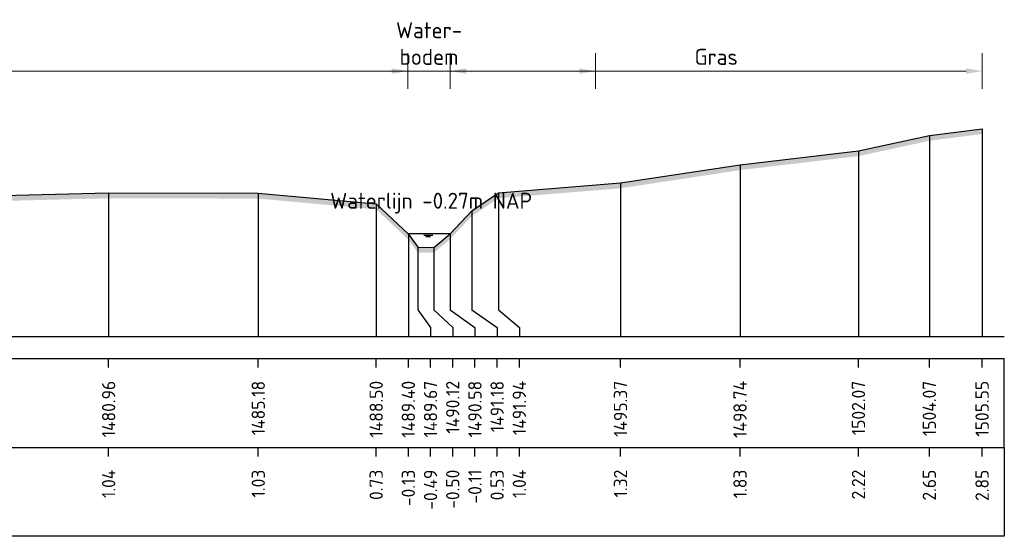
# Model space of a CAD drawing. Header units: metres. Extents: x 128583 to 136452, y 412329 to 415128.
# Tile 398 of 465: x 135629 to 135657, y 414742 to 414756. Entities that reach past the tile are written whole.
import ezdxf
from ezdxf.enums import TextEntityAlignment as Align

# ---------------------------------------------------------------- set-up
doc = ezdxf.new("R2010")
doc.units = ezdxf.units.M
doc.header["$PDMODE"] = 35
doc.header["$PDSIZE"] = 0.075
for name, color, linetype in [('X-ME-AL-PROFIEL_ASF-GD', 7, 'Continuous'), ('X-ME-AL-PROFIEL_MAAIVELD-GD', 8, 'Continuous'), ('X-ME-AL-PROFIEL_WATERLIJN-GD', 150, 'Continuous'), ('X-ME-AL-PROFIELRASTER-S', 7, 'Continuous')]:
    doc.layers.add(name, color=color, linetype=linetype)
for name, color, linetype, lineweight in [('X-ME-AL-PROFIEL_HUIDIG MAAIVELD-GD', 8, 'Continuous', 0), ('X-XX-AL-DETAIL1-M', 7, 'Continuous', 18), ('X-XX-AL-NAP-T18', 7, 'Continuous', 18)]:
    doc.layers.add(name, color=color, linetype=linetype, lineweight=lineweight)
doc.styles.add('NLCS-ISO-ANNOTATIEF-T18', font='NLCS-ISO.ttf', dxfattribs={"height": 1.8})
doc.styles.add('NLCS-ISO-ANNOTATIVE-T18', font='NLCS-ISO.ttf', dxfattribs={"height": 1.8})
doc.dimstyles.new('NLCS-ANNOTATIEF-T18-PIJL_L2_H0', dxfattribs={"dimtxt": 2.5, "dimasz": 1.8, "dimexe": 2, "dimexo": 2, "dimgap": 0.7, "dimtad": 1, "dimzin": 0, "dimdsep": 46, "dimtxsty": 'NLCS-ISO-ANNOTATIEF-T18', "dimcen": 0, "dimdle": 2, "dimclrd": 256, "dimclre": 256, "dimclrt": 10, "dimaunit": 2, "dimadec": 0, "dimazin": 0, "dimtfac": 1, "dimtdec": 3, "dimtofl": 0, "dimtmove": 0, "dimatfit": 3, "dimfxl": 2, "dimfxlon": 1, "dimtfillclr": 256, "dimtolj": 1, "dimtzin": 0, "dimlwd": -1, "dimlwe": -1, "dimarcsym": 0})

# ---------------------------------------------------------------- blocks, each defined once
blk = doc.blocks.new('SAL-PROFIELRASTER_BALK_EIND1-D')
at = {"color": 0, "linetype": 'ByBlock', "lineweight": -2}
blk.add_line((1, -12.5), (1, -2.5), dxfattribs=at)
at = {"color": 0, "linetype": 'ByBlock', "lineweight": -2, "flags": 128}
for points in [[(0, 0), (1, 0)], [(0, -2.5), (1, -2.5)], [(0, -12.5), (1, -12.5)]]:
    blk.add_lwpolyline(points, dxfattribs=at)
blk = doc.blocks.new('SAL-PROFIELRASTER_BALK_EIND2-D')
at = {"color": 0, "linetype": 'ByBlock', "lineweight": -2}
for p, q in [((1, -2.5), (1, -12.5)), ((1, -12.5), (0, -12.5))]:
    blk.add_line(p, q, dxfattribs=at)
blk = doc.blocks.new('SAL-PROFIELRASTER_BALK_DATA-D')
at = {"color": 0, "linetype": 'ByBlock', "lineweight": -2}
blk.add_lwpolyline([(0, -3.5), (0, -2.5)], dxfattribs=at)
at = {"color": 0, "linetype": 'ByBlock', "lineweight": -2, "style": 'NLCS-ISO-ANNOTATIVE-T18'}
blk.add_attdef('GETAL', text='', height=1.5, rotation=90, dxfattribs=at).set_placement((0.75, -5), align=Align.RIGHT)
blk = doc.blocks.new('SAL-PROFIELRASTER_AANHAAL-D')
at = {"color": 9, "linetype": 'ByBlock', "lineweight": -2, "flags": 128}
blk.add_lwpolyline([(0, 1), (0, 0)], dxfattribs=at)
blk = doc.blocks.new('SAL-PROFIELRASTER_AANHAAL_STAGGER-D')
at = {"color": 9, "linetype": 'ByBlock', "lineweight": -2, "flags": 128}
for points in [[(0, 0), (0, -0.25)], [(0, -0.25), (1, -0.75)], [(1, -0.75), (1, -1)]]:
    blk.add_lwpolyline(points, dxfattribs=at)
blk = doc.blocks.new('*D252')
at = {"layer": 'Defpoints', "color": 0, "transparency": 16777216}
for p in [(135639.984, 414754.613), (135639.984, 414750.035), (135641.182, 414750.035)]:
    blk.add_point(p, dxfattribs=at)
at = {"layer": 'X-XX-AL-DETAIL1-M', "transparency": 16777216}
for p, q in [((135639.984, 414754.113), (135639.984, 414755.113)), ((135641.182, 414754.113), (135641.182, 414755.113)), ((135639.534, 414754.613), (135639.084, 414754.613)), ((135641.632, 414754.613), (135642.082, 414754.613))]:
    blk.add_line(p, q, dxfattribs=at)
for points in [[(135639.534, 414754.688), (135639.534, 414754.538), (135639.984, 414754.613)], [(135641.632, 414754.688), (135641.632, 414754.538), (135641.182, 414754.613)]]:
    blk.add_solid(points, dxfattribs=at)
at = {"layer": 'X-XX-AL-DETAIL1-M', "color": 10, "transparency": 16777216, "insert": (135640.583, 414755.388), "char_height": 0.45, "attachment_point": 5, "style": 'NLCS-ISO-ANNOTATIEF-T18'}
blk.add_mtext('\\A1;Water-\\Pbodem', dxfattribs=at)
blk = doc.blocks.new('*D253')
at = {"layer": 'Defpoints', "color": 0, "transparency": 16777216}
for p in [(135442.841, 414754.613), (135645.267, 414750.035), (135442.841, 414749.88)]:
    blk.add_point(p, dxfattribs=at)
at = {"layer": 'X-XX-AL-DETAIL1-M', "transparency": 16777216}
for p, q in [((135442.841, 414754.113), (135442.841, 414755.113)), ((135645.267, 414754.113), (135645.267, 414755.113)), ((135644.817, 414754.613), (135443.291, 414754.613))]:
    blk.add_line(p, q, dxfattribs=at)
for points in [[(135443.291, 414754.688), (135443.291, 414754.538), (135442.841, 414754.613)], [(135644.817, 414754.688), (135644.817, 414754.538), (135645.267, 414754.613)]]:
    blk.add_solid(points, dxfattribs=at)
at = {"layer": 'X-XX-AL-DETAIL1-M', "color": 10, "transparency": 16777216, "insert": (135544.054, 414755.013), "char_height": 0.45, "attachment_point": 5, "style": 'NLCS-ISO-ANNOTATIEF-T18'}
blk.add_mtext('\\A1;Akker', dxfattribs=at)
blk = doc.blocks.new('*D254')
at = {"layer": 'Defpoints', "color": 0, "transparency": 16777216}
for p in [(135641.182, 414754.613), (135641.182, 414750.035), (135656.153, 414747.147)]:
    blk.add_point(p, dxfattribs=at)
at = {"layer": 'X-XX-AL-DETAIL1-M', "transparency": 16777216}
for p, q in [((135641.182, 414754.113), (135641.182, 414755.113)), ((135656.153, 414754.113), (135656.153, 414755.113)), ((135655.703, 414754.613), (135641.632, 414754.613))]:
    blk.add_line(p, q, dxfattribs=at)
for points in [[(135641.632, 414754.688), (135641.632, 414754.538), (135641.182, 414754.613)], [(135655.703, 414754.688), (135655.703, 414754.538), (135656.153, 414754.613)]]:
    blk.add_solid(points, dxfattribs=at)
at = {"layer": 'X-XX-AL-DETAIL1-M', "color": 10, "transparency": 16777216, "insert": (135648.667, 414755.013), "char_height": 0.45, "attachment_point": 5, "style": 'NLCS-ISO-ANNOTATIEF-T18'}
blk.add_mtext('\\A1;Gras', dxfattribs=at)

msp = doc.modelspace()

# ---------------------------------------------------------------- hatches: boundary and pattern name
at = {"layer": 'X-ME-AL-PROFIEL_HUIDIG MAAIVELD-GD'}
h = msp.add_hatch(dxfattribs=at)
h.set_pattern_fill('AGR-MAAIVELD', color=256, scale=0.1, pattern_type=2)
h.set_pattern_definition([(45, (-795.333, -82.0905), (-0.5000001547, 0.5000001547), []), (45, (-795.4044, -82.0191), (0, 1.0000003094), [0.707107, -0.707107]), (45, (-795.47584, -81.94764), (0, 1.0000003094), [0.707107, -0.707107]), (45, (-795.5483, -81.8752), (0, 1.0000003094), [0.707107, -0.707107]), (45, (-795.6187, -81.8048), (0, 1.0000003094), [0.707107, -0.707107]), (45, (-795.6901, -81.73335), (0, 1.0000003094), [0.707107, -0.707107]), (45, (-795.76156, -81.6619), (0, 1.0000003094), [0.707107, -0.707107]), (315, (-795.333, -82.0905), (0.5000001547, 0.5000001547), []), (315, (-795.26156, -82.0191), (1.0000003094, -3e-16), [0.707107, -0.707107]), (315, (-795.1901, -81.94764), (1.0000003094, -3e-16), [0.707107, -0.707107]), (315, (-795.1177, -81.8752), (1.0000003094, -3e-16), [0.707107, -0.707107]), (315, (-795.0473, -81.8048), (1.0000003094, -3e-16), [0.707107, -0.707107]), (315, (-794.97584, -81.73335), (1.0000003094, -3e-16), [0.707107, -0.707107]), (315, (-794.9044, -81.6619), (1.0000003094, -3e-16), [0.707107, -0.707107])])
h.paths.add_polyline_path([(135656.153, 414752.992), (135656.153, 414752.842), (135654.668, 414752.651), (135652.673, 414752.221), (135649.339, 414751.826), (135645.973, 414751.315), (135642.542, 414751.034), (135641.783, 414750.531), (135641.182, 414749.885), (135640.716, 414749.501), (135640.266, 414749.504), (135640, 414749.87), (135639.095, 414750.724), (135635.775, 414751.025), (135631.563, 414751.035), (135628.192, 414750.948), (135622.818, 414751.115), (135617.913, 414751.079), (135613.226, 414751.107), (135608.17, 414751.094), (135603.425, 414751.145), (135598.839, 414751.133), (135593.224, 414751.067), (135588.963, 414751.027), (135583.922, 414750.95), (135579.281, 414750.924), (135574.82, 414750.954), (135570.485, 414750.985), (135565.419, 414750.897), (135561.298, 414750.859), (135556.859, 414750.886), (135551.999, 414750.933), (135547.605, 414750.887), (135544.068, 414750.757), (135539.468, 414750.726), (135535.751, 414750.737), (135530.794, 414750.885), (135525.955, 414750.949), (135521.017, 414750.915), (135515.568, 414751.006), (135511.246, 414750.811), (135505.419, 414750.97), (135500.326, 414750.991), (135495.435, 414750.936), (135491.134, 414750.898), (135486.124, 414750.899), (135481.725, 414750.757), (135477.113, 414750.876), (135473.118, 414750.793), (135467.809, 414750.951), (135463.025, 414750.892), (135457.089, 414750.785), (135452.747, 414750.551), (135446.093, 414750.603), (135441.432, 414750.177), (135437.558, 414749.73), (135434.854, 414749.529), (135432.616, 414749.729), (135429.046, 414750.618), (135424.307, 414750.642), (135419.342, 414750.676), (135413.459, 414750.751), (135408.541, 414750.746), (135403.176, 414750.817), (135398.365, 414750.83), (135392.765, 414750.896), (135388.662, 414750.754), (135382.755, 414750.746), (135376.943, 414750.858), (135370.843, 414750.844), (135365.879, 414750.771), (135359.875, 414750.833), (135354.948, 414750.623), (135349.975, 414750.597), (135347.176, 414750.443), (135346.343, 414750.073), (135345.858, 414749.767), (135345.453, 414749.746), (135345.006, 414750.075), (135343.922, 414750.641), (135339.806, 414750.715), (135334.901, 414750.613), (135329.65, 414750.74), (135324.628, 414750.636), (135318.414, 414750.854), (135313.2, 414750.736), (135307.178, 414750.864), (135301.237, 414750.924), (135294.953, 414750.999), (135289.749, 414750.88), (135283.388, 414750.968), (135277.08, 414750.955), (135271.766, 414750.764), (135265.332, 414750.843), (135258.91, 414750.821), (135252.728, 414750.789), (135247.468, 414750.753), (135241.396, 414750.712), (135237.074, 414750.606), (135236.359, 414750.356), (135235.868, 414750.016), (135235.369, 414749.821), (135235.02, 414750.007), (135233.633, 414750.57), (135229.176, 414750.632), (135223.17, 414750.732), (135216.882, 414750.802), (135210.844, 414750.839), (135204.24, 414750.889), (135197.88, 414750.964), (135192.874, 414750.878), (135186.153, 414751.031), (135181.097, 414750.804), (135175.996, 414750.92), (135170.294, 414751.068), (135164.753, 414751.007), (135158.691, 414751.009), (135153.183, 414750.971), (135148.279, 414750.748), (135141.848, 414750.797), (135135.645, 414750.863), (135129.138, 414750.819), (135123.596, 414750.731), (135117.691, 414750.562), (135117.173, 414750.318), (135117, 414749.983), (135116.651, 414749.814), (135116.021, 414749.798), (135115.843, 414749.983), (135114.95, 414750.5), (135109.702, 414750.603), (135104.358, 414750.722), (135098.383, 414750.726), (135093.215, 414750.682), (135086.498, 414750.82), (135080.355, 414750.804), (135074.307, 414750.92), (135071.242, 414750.745), (135068.72, 414750.758), (135065.76, 414750.858), (135059.178, 414750.728), (135052.353, 414750.858), (135046.602, 414750.642), (135040.495, 414750.702), (135033.654, 414750.812), (135027.914, 414750.7), (135025.998, 414750.481), (135022.533, 414750.684), (135016.392, 414750.512), (135008.977, 414750.61), (135004.283, 414750.48), (134999.794, 414750.481), (134998.311, 414749.74), (134996.359, 414749.346), (134992.756, 414749.365), (134991.643, 414749.728), (134990.287, 414749.966), (134984.774, 414750.143), (134979.689, 414750.351), (134973.991, 414750.459), (134968.34, 414750.354), (134962.259, 414750.578), (134955.944, 414750.626), (134950.229, 414750.719), (134944.685, 414750.684), (134937.936, 414750.747), (134932.723, 414750.72), (134926.681, 414750.778), (134924.104, 414750.615), (134919.972, 414750.614), (134919.163, 414749.76), (134918.642, 414749.665), (134918.294, 414749.787), (134917.451, 414750.59), (134911.843, 414750.917), (134906.371, 414750.941), (134900.986, 414750.91), (134895.017, 414750.943), (134889.146, 414750.929), (134882.626, 414750.952), (134876.655, 414750.907), (134870.95, 414750.898), (134864.747, 414750.866), (134859.909, 414750.78), (134855.19, 414750.678), (134851.13, 414750.578), (134850.292, 414749.86), (134849.417, 414749.473), (134848.943, 414749.472), (134848.679, 414749.83), (134847.412, 414750.593), (134843.741, 414750.795), (134838.309, 414750.804), (134832.441, 414750.838), (134826.646, 414750.802), (134821.25, 414750.793), (134814.603, 414750.945), (134809.409, 414750.856), (134804.145, 414750.822), (134798.78, 414750.686), (134791.871, 414750.928), (134786.375, 414750.85), (134782.641, 414750.653), (134779.693, 414750.476), (134779.173, 414749.725), (134778.497, 414749.576), (134778.172, 414749.577), (134777.552, 414749.735), (134776.729, 414750.604), (134771.495, 414750.825), (134765.994, 414750.927), (134759.818, 414750.959), (134755.109, 414750.919), (134750.17, 414750.851), (134744.2, 414750.783), (134737.88, 414750.866), (134731.258, 414750.93), (134726.19, 414750.797), (134720.331, 414750.881), (134715.446, 414750.799), (134710.599, 414750.696), (134707.964, 414750.624), (134706.776, 414749.983), (134706.568, 414749.756), (134705.983, 414749.971), (134705.248, 414750.441), (134703.995, 414750.781), (134699.735, 414750.721), (134694.804, 414750.644), (134687.131, 414750.83), (134682.277, 414750.861), (134678.327, 414750.732), (134676.931, 414750.3), (134676.128, 414750.179), (134673.337, 414750.796), (134668.089, 414750.851), (134662.067, 414750.651), (134657.59, 414750.602), (134652.892, 414750.855), (134647.594, 414750.849), (134640.677, 414750.806), (134639.332, 414750.513), (134638.229, 414749.933), (134637.866, 414749.705), (134637.566, 414749.92), (134636.741, 414750.424), (134635.686, 414750.735), (134631.526, 414750.823), (134628.035, 414750.661), (134624.323, 414750.879), (134619.757, 414750.846), (134616.456, 414750.365), (134613.996, 414750.675), (134608.708, 414750.879), (134603.748, 414750.848), (134600.243, 414750.656), (134596.873, 414750.831), (134593.154, 414750.815), (134586.969, 414750.773), (134582.951, 414750.444), (134579.534, 414750.873), (134576.098, 414750.648), (134571.33, 414750.865), (134567.878, 414750.653), (134566.126, 414750.412), (134565.651, 414749.857), (134565.015, 414749.69), (134564.741, 414749.852), (134564.214, 414750.234), (134563.001, 414750.821), (134556.907, 414750.884), (134553.731, 414750.589), (134548.585, 414750.863), (134543.938, 414750.894), (134540.629, 414750.445), (134536.833, 414750.875), (134530.908, 414750.856), (134527.677, 414750.694), (134524.183, 414750.878), (134516.912, 414750.916), (134513.848, 414750.455), (134510.265, 414750.871), (134504.936, 414750.804), (134498.795, 414750.952), (134493.389, 414750.768), (134492.088, 414750.292), (134491.543, 414749.716), (134491.053, 414749.522), (134490.651, 414749.521), (134490.398, 414749.71), (134489.677, 414750.397), (134488.604, 414750.821), (134484.341, 414750.92), (134480.659, 414750.841), (134474.983, 414750.925), (134470.174, 414750.678), (134463.935, 414750.902), (134457.099, 414750.919), (134453.247, 414750.406), (134449.643, 414750.889), (134446.657, 414750.81), (134442.597, 414750.923), (134440.387, 414750.782), (134437.671, 414750.914), (134430.667, 414750.87), (134427.034, 414750.489), (134423.933, 414750.84), (134418.965, 414750.955), (134414.568, 414750.912), (134410.076, 414750.975), (134404.244, 414750.948), (134401.703, 414750.689), (134400.402, 414749.732), (134400.033, 414749.489), (134399.719, 414749.484), (134399.476, 414749.736), (134398.365, 414750.617), (134394.935, 414750.754), (134390.512, 414750.814), (134385.454, 414750.749), (134378.86, 414750.901), (134373.928, 414750.831), (134368.658, 414750.725), (134362.571, 414750.781), (134357.29, 414750.542), (134356.756, 414750.258), (134356.541, 414750.264), (134355.898, 414750.629), (134351.365, 414750.79), (134347.074, 414750.839), (134341.629, 414750.819), (134335.835, 414750.792), (134329.993, 414750.782), (134324.797, 414750.744), (134319.824, 414750.656), (134318.288, 414750.497), (134317.489, 414749.732), (134317.239, 414749.45), (134316.777, 414749.44), (134316.64, 414749.719), (134315.393, 414750.461), (134310.163, 414750.893), (134304.708, 414750.902), (134300.25, 414750.729), (134294.666, 414750.795), (134290.935, 414750.674), (134290.451, 414750.325), (134290.06, 414750.162), (134289.854, 414750.182), (134289.501, 414750.338), (134288.821, 414750.655), (134282.145, 414750.771), (134276.821, 414750.852), (134271.455, 414750.849), (134267.662, 414750.657), (134264.333, 414750.481), (134263.972, 414750.248), (134263.038, 414750.545), (134258.358, 414750.761), (134251.487, 414750.82), (134246.786, 414750.798), (134240.206, 414750.551), (134239.574, 414749.75), (134238.813, 414749.495), (134238.209, 414749.5), (134237.815, 414749.728), (134236.501, 414750.541), (134236.357, 414750.544), (134231.088, 414750.73), (134225.197, 414750.816), (134219.496, 414750.797), (134213.594, 414750.626), (134206.745, 414750.808), (134200.923, 414750.779), (134196.045, 414750.661), (134190.655, 414750.719), (134184.882, 414750.694), (134179.033, 414750.76), (134173.233, 414750.792), (134167.581, 414750.781), (134161.974, 414750.855), (134155.948, 414750.825), (134150.598, 414750.972), (134150.598, 414751.122), (134155.948, 414750.975), (134161.974, 414751.005), (134167.581, 414750.931), (134173.233, 414750.942), (134179.033, 414750.91), (134184.882, 414750.844), (134190.655, 414750.869), (134196.045, 414750.811), (134200.923, 414750.929), (134206.745, 414750.958), (134213.594, 414750.776), (134219.496, 414750.947), (134225.197, 414750.966), (134231.088, 414750.88), (134236.357, 414750.694), (134236.501, 414750.691), (134237.815, 414749.878), (134238.209, 414749.65), (134238.813, 414749.645), (134239.574, 414749.9), (134240.206, 414750.701), (134246.786, 414750.948), (134251.487, 414750.97), (134258.358, 414750.911), (134263.038, 414750.695), (134263.972, 414750.398), (134264.333, 414750.631), (134267.662, 414750.807), (134271.455, 414750.999), (134276.821, 414751.002), (134282.145, 414750.921), (134288.821, 414750.805), (134289.501, 414750.488), (134289.854, 414750.332), (134290.06, 414750.312), (134290.451, 414750.475), (134290.935, 414750.824), (134294.666, 414750.945), (134300.25, 414750.879), (134304.708, 414751.052), (134310.163, 414751.043), (134315.393, 414750.611), (134316.64, 414749.869), (134316.777, 414749.59), (134317.239, 414749.6), (134317.489, 414749.882), (134318.288, 414750.647), (134319.824, 414750.806), (134324.797, 414750.894), (134329.993, 414750.932), (134335.835, 414750.942), (134341.629, 414750.969), (134347.074, 414750.989), (134351.365, 414750.94), (134355.898, 414750.779), (134356.541, 414750.414), (134356.756, 414750.408), (134357.29, 414750.692), (134362.571, 414750.931), (134368.658, 414750.875), (134373.928, 414750.981), (134378.86, 414751.051), (134385.454, 414750.899), (134390.512, 414750.964), (134394.935, 414750.904), (134398.365, 414750.767), (134399.476, 414749.886), (134399.719, 414749.634), (134400.033, 414749.639), (134400.402, 414749.882), (134401.703, 414750.839), (134404.244, 414751.098), (134410.076, 414751.125), (134414.568, 414751.062), (134418.965, 414751.105), (134423.933, 414750.99), (134427.034, 414750.639), (134430.667, 414751.02), (134437.671, 414751.064), (134440.387, 414750.932), (134442.597, 414751.073), (134446.657, 414750.96), (134449.643, 414751.039), (134453.247, 414750.556), (134457.099, 414751.069), (134463.935, 414751.052), (134470.174, 414750.828), (134474.983, 414751.075), (134480.659, 414750.991), (134484.341, 414751.07), (134488.604, 414750.971), (134489.677, 414750.547), (134490.398, 414749.86), (134490.651, 414749.671), (134491.053, 414749.672), (134491.543, 414749.866), (134492.088, 414750.442), (134493.389, 414750.918), (134498.795, 414751.102), (134504.936, 414750.954), (134510.265, 414751.021), (134513.848, 414750.605), (134516.912, 414751.066), (134524.183, 414751.028), (134527.677, 414750.844), (134530.908, 414751.006), (134536.833, 414751.025), (134540.629, 414750.595), (134543.938, 414751.044), (134548.585, 414751.013), (134553.731, 414750.739), (134556.907, 414751.034), (134563.001, 414750.971), (134564.214, 414750.384), (134564.741, 414750.002), (134565.015, 414749.84), (134565.651, 414750.007), (134566.126, 414750.562), (134567.878, 414750.803), (134571.33, 414751.015), (134576.098, 414750.798), (134579.534, 414751.023), (134582.951, 414750.594), (134586.969, 414750.923), (134593.154, 414750.965), (134596.873, 414750.981), (134600.243, 414750.806), (134603.748, 414750.998), (134608.708, 414751.029), (134613.996, 414750.825), (134616.456, 414750.515), (134619.757, 414750.996), (134624.323, 414751.029), (134628.035, 414750.811), (134631.526, 414750.973), (134635.686, 414750.885), (134636.741, 414750.574), (134637.566, 414750.07), (134637.866, 414749.855), (134638.229, 414750.083), (134639.332, 414750.663), (134640.677, 414750.956), (134647.594, 414750.999), (134652.892, 414751.005), (134657.59, 414750.752), (134662.067, 414750.801), (134668.089, 414751.001), (134673.337, 414750.946), (134676.128, 414750.329), (134676.931, 414750.45), (134678.327, 414750.882), (134682.277, 414751.011), (134687.131, 414750.98), (134694.804, 414750.794), (134699.735, 414750.871), (134703.995, 414750.931), (134705.248, 414750.591), (134705.983, 414750.121), (134706.568, 414749.906), (134706.776, 414750.133), (134707.964, 414750.774), (134710.599, 414750.846), (134715.446, 414750.949), (134720.331, 414751.031), (134726.19, 414750.947), (134731.258, 414751.08), (134737.88, 414751.016), (134744.2, 414750.933), (134750.17, 414751.001), (134755.109, 414751.069), (134759.818, 414751.109), (134765.994, 414751.077), (134771.495, 414750.975), (134776.729, 414750.754), (134777.552, 414749.885), (134778.172, 414749.727), (134778.497, 414749.726), (134779.173, 414749.875), (134779.693, 414750.626), (134782.641, 414750.803), (134786.375, 414751), (134791.871, 414751.078), (134798.78, 414750.836), (134804.145, 414750.972), (134809.409, 414751.006), (134814.603, 414751.095), (134821.25, 414750.943), (134826.646, 414750.952), (134832.441, 414750.988), (134838.309, 414750.954), (134843.741, 414750.945), (134847.412, 414750.743), (134848.679, 414749.98), (134848.943, 414749.622), (134849.417, 414749.623), (134850.292, 414750.01), (134851.13, 414750.728), (134855.19, 414750.828), (134859.909, 414750.93), (134864.747, 414751.016), (134870.95, 414751.048), (134876.655, 414751.057), (134882.626, 414751.102), (134889.146, 414751.079), (134895.017, 414751.093), (134900.986, 414751.06), (134906.371, 414751.091), (134911.843, 414751.067), (134917.451, 414750.74), (134918.294, 414749.937), (134918.642, 414749.815), (134919.163, 414749.91), (134919.972, 414750.764), (134924.104, 414750.765), (134926.681, 414750.928), (134932.723, 414750.87), (134937.936, 414750.897), (134944.685, 414750.834), (134950.229, 414750.869), (134955.944, 414750.776), (134962.259, 414750.728), (134968.34, 414750.504), (134973.991, 414750.609), (134979.689, 414750.501), (134984.774, 414750.293), (134990.287, 414750.116), (134991.643, 414749.878), (134992.756, 414749.515), (134996.359, 414749.496), (134998.311, 414749.89), (134999.794, 414750.631), (135004.283, 414750.63), (135008.977, 414750.76), (135016.392, 414750.662), (135022.533, 414750.834), (135025.998, 414750.631), (135027.914, 414750.85), (135033.654, 414750.962), (135040.495, 414750.852), (135046.602, 414750.792), (135052.353, 414751.008), (135059.178, 414750.878), (135065.76, 414751.008), (135068.72, 414750.908), (135071.242, 414750.895), (135074.307, 414751.07), (135080.355, 414750.954), (135086.498, 414750.97), (135093.215, 414750.832), (135098.383, 414750.876), (135104.358, 414750.872), (135109.702, 414750.753), (135114.95, 414750.65), (135115.843, 414750.133), (135116.021, 414749.948), (135116.651, 414749.964), (135117, 414750.133), (135117.173, 414750.468), (135117.691, 414750.712), (135123.596, 414750.881), (135129.138, 414750.969), (135135.645, 414751.013), (135141.848, 414750.947), (135148.279, 414750.898), (135153.183, 414751.121), (135158.691, 414751.159), (135164.753, 414751.157), (135170.294, 414751.218), (135175.996, 414751.07), (135181.097, 414750.954), (135186.153, 414751.181), (135192.874, 414751.028), (135197.88, 414751.114), (135204.24, 414751.039), (135210.844, 414750.989), (135216.882, 414750.952), (135223.17, 414750.882), (135229.176, 414750.782), (135233.633, 414750.72), (135235.02, 414750.157), (135235.369, 414749.971), (135235.868, 414750.166), (135236.359, 414750.506), (135237.074, 414750.756), (135241.396, 414750.862), (135247.468, 414750.903), (135252.728, 414750.939), (135258.91, 414750.971), (135265.332, 414750.993), (135271.766, 414750.914), (135277.08, 414751.105), (135283.388, 414751.118), (135289.749, 414751.03), (135294.953, 414751.149), (135301.237, 414751.074), (135307.178, 414751.014), (135313.2, 414750.886), (135318.414, 414751.004), (135324.628, 414750.786), (135329.65, 414750.89), (135334.901, 414750.763), (135339.806, 414750.865), (135343.922, 414750.791), (135345.006, 414750.225), (135345.453, 414749.896), (135345.858, 414749.917), (135346.343, 414750.223), (135347.176, 414750.593), (135349.975, 414750.747), (135354.948, 414750.773), (135359.875, 414750.983), (135365.879, 414750.921), (135370.843, 414750.994), (135376.943, 414751.008), (135382.755, 414750.896), (135388.662, 414750.904), (135392.765, 414751.046), (135398.365, 414750.98), (135403.176, 414750.967), (135408.541, 414750.896), (135413.459, 414750.901), (135419.342, 414750.826), (135424.307, 414750.792), (135429.046, 414750.768), (135432.616, 414749.879), (135434.854, 414749.679), (135437.558, 414749.88), (135441.432, 414750.327), (135446.093, 414750.753), (135452.747, 414750.701), (135457.089, 414750.935), (135463.025, 414751.042), (135467.809, 414751.101), (135473.118, 414750.943), (135477.113, 414751.026), (135481.725, 414750.907), (135486.124, 414751.049), (135491.134, 414751.048), (135495.435, 414751.086), (135500.326, 414751.141), (135505.419, 414751.12), (135511.246, 414750.961), (135515.568, 414751.156), (135521.017, 414751.065), (135525.955, 414751.099), (135530.794, 414751.035), (135535.751, 414750.887), (135539.468, 414750.876), (135544.068, 414750.907), (135547.605, 414751.037), (135551.999, 414751.083), (135556.859, 414751.036), (135561.298, 414751.009), (135565.419, 414751.047), (135570.485, 414751.135), (135574.82, 414751.104), (135579.281, 414751.074), (135583.922, 414751.1), (135588.963, 414751.177), (135593.224, 414751.217), (135598.839, 414751.283), (135603.425, 414751.295), (135608.17, 414751.244), (135613.226, 414751.257), (135617.913, 414751.229), (135622.818, 414751.265), (135628.192, 414751.098), (135631.563, 414751.185), (135635.775, 414751.175), (135639.095, 414750.874), (135640, 414750.02), (135640.266, 414749.654), (135640.716, 414749.651), (135641.182, 414750.035), (135641.783, 414750.681), (135642.542, 414751.184), (135645.973, 414751.465), (135649.339, 414751.976), (135652.673, 414752.371), (135654.668, 414752.801)])

# ---------------------------------------------------------------- linework, layer by layer
at = {"layer": 'X-ME-AL-PROFIEL_ASF-GD'}
msp.add_lwpolyline([(135656.153, 414752.992), (135656.153, 414752.992)], dxfattribs=at)
at = {"layer": 'X-ME-AL-PROFIEL_MAAIVELD-GD'}
msp.add_lwpolyline([(135598.839, 414751.283), (135603.425, 414751.295), (135608.17, 414751.244), (135613.226, 414751.257), (135617.913, 414751.229), (135622.818, 414751.265), (135628.192, 414751.098), (135631.563, 414751.185), (135635.775, 414751.175), (135639.095, 414750.874), (135640, 414750.02), (135640.266, 414749.654), (135640.716, 414749.651), (135641.182, 414750.035), (135641.783, 414750.681), (135642.542, 414751.184), (135645.973, 414751.465), (135649.339, 414751.976), (135652.673, 414752.371), (135654.668, 414752.801), (135656.153, 414752.992)], dxfattribs=at)
at = {"layer": 'X-ME-AL-PROFIEL_WATERLIJN-GD'}
for points in [[(135641.182, 414750.035), (135639.984, 414750.035)], [(135640.439, 414749.994), (135640.689, 414749.994)], [(135640.495, 414749.957), (135640.62, 414749.957)]]:
    msp.add_lwpolyline(points, dxfattribs=at)

# ---------------------------------------------------------------- block references
at = {"layer": 'X-ME-AL-PROFIELRASTER-S'}
for p, yscale in [((135656.153, 414747.147), 5.845000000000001), ((135654.668, 414747.147), 5.654), ((135652.673, 414747.147), 5.224), ((135649.339, 414747.147), 4.829), ((135645.973, 414747.147), 4.318), ((135645.973, 414747.147), 4.318), ((135631.563, 414747.147), 4.038), ((135631.563, 414747.147), 4.038), ((135635.775, 414747.147), 4.028), ((135635.775, 414747.147), 4.028), ((135642.542, 414748.147), 3.037), ((135642.542, 414748.147), 3.037), ((135639.095, 414747.147), 3.727), ((135639.095, 414747.147), 3.727), ((135641.783, 414748.147), 2.534), ((135641.783, 414748.147), 2.534), ((135640, 414747.147), 2.873), ((135640, 414747.147), 2.873), ((135641.182, 414748.147), 1.888), ((135641.182, 414748.147), 1.888), ((135640.266, 414748.147), 1.507), ((135640.716, 414748.147), 1.504)]:
    msp.add_blockref('SAL-PROFIELRASTER_AANHAAL-D', p, dxfattribs=dict(at, yscale=yscale))
for p, xscale, zscale in [((135640.266, 414748.147), 0.358901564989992, 0.358901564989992), ((135640.716, 414748.147), 0.5336767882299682, 0.5336767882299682), ((135641.182, 414748.147), 0.6935327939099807, 0.6935327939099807), ((135641.182, 414748.147), 0.6935327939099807, 0.6935327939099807), ((135641.783, 414748.147), 0.7170425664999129, 0.7170425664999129), ((135641.783, 414748.147), 0.7170425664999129, 0.7170425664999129), ((135642.542, 414748.147), 0.5833358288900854, 0.5833358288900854), ((135642.542, 414748.147), 0.5833358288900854, 0.5833358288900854)]:
    msp.add_blockref('SAL-PROFIELRASTER_AANHAAL_STAGGER-D', p, dxfattribs=dict(at, xscale=xscale, zscale=zscale))
at = {"layer": 'X-ME-AL-PROFIELRASTER-S', "xscale": 1506.179758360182, "yscale": 0.25, "zscale": 1506.179758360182}
for name, p in [('SAL-PROFIELRASTER_BALK_EIND1-D', (134150.598, 414747.147)), ('SAL-PROFIELRASTER_BALK_EIND2-D', (134150.598, 414744.647))]:
    msp.add_blockref(name, p, dxfattribs=at)
at = {"layer": 'X-ME-AL-PROFIELRASTER-S', "xscale": 0.25, "yscale": 0.25, "zscale": 0.25}
for p, values in [((135631.563, 414747.147), {'GETAL': '1480.96'}), ((135631.563, 414747.147), {'GETAL': '1480.96'}), ((135635.775, 414747.147), {'GETAL': '1485.18'}), ((135635.775, 414747.147), {'GETAL': '1485.18'}), ((135639.095, 414747.147), {'GETAL': '1488.50'}), ((135639.095, 414747.147), {'GETAL': '1488.50'}), ((135640, 414747.147), {'GETAL': '1489.40'}), ((135640, 414747.147), {'GETAL': '1489.40'}), ((135640.625, 414747.147), {'GETAL': '1489.67'}), ((135641.25, 414747.147), {'GETAL': '1490.12'}), ((135641.875, 414747.147), {'GETAL': '1490.58'}), ((135641.875, 414747.147), {'GETAL': '1490.58'}), ((135642.5, 414747.147), {'GETAL': '1491.18'}), ((135642.5, 414747.147), {'GETAL': '1491.18'}), ((135643.125, 414747.147), {'GETAL': '1491.94'}), ((135643.125, 414747.147), {'GETAL': '1491.94'}), ((135645.973, 414747.147), {'GETAL': '1495.37'}), ((135645.973, 414747.147), {'GETAL': '1495.37'}), ((135649.339, 414747.147), {'GETAL': '1498.74'}), ((135649.339, 414747.147), {'GETAL': '1498.74'}), ((135652.673, 414747.147), {'GETAL': '1502.07'}), ((135652.673, 414747.147), {'GETAL': '1502.07'}), ((135654.668, 414747.147), {'GETAL': '1504.07'}), ((135654.668, 414747.147), {'GETAL': '1504.07'}), ((135656.153, 414747.147), {'GETAL': '1505.55'}), ((135656.153, 414747.147), {'GETAL': '1505.55'}), ((135656.153, 414747.147), {'GETAL': '1505.55'}), ((135631.563, 414744.647), {'GETAL': '1.04'}), ((135635.775, 414744.647), {'GETAL': '1.03'}), ((135639.095, 414744.647), {'GETAL': '0.73'}), ((135640, 414744.647), {'GETAL': '-0.13'}), ((135640.625, 414744.647), {'GETAL': '-0.49'}), ((135641.25, 414744.647), {'GETAL': '-0.50'}), ((135641.875, 414744.647), {'GETAL': '-0.11'}), ((135642.5, 414744.647), {'GETAL': '0.53'}), ((135643.125, 414744.647), {'GETAL': '1.04'}), ((135645.973, 414744.647), {'GETAL': '1.32'}), ((135649.339, 414744.647), {'GETAL': '1.83'}), ((135652.673, 414744.647), {'GETAL': '2.22'}), ((135654.668, 414744.647), {'GETAL': '2.65'}), ((135656.153, 414744.647), {'GETAL': '2.85'})]:
    msp.add_blockref('SAL-PROFIELRASTER_BALK_DATA-D', p, dxfattribs=at).add_auto_attribs(values)

# ---------------------------------------------------------------- texts
at = {"layer": 'X-XX-AL-NAP-T18', "color": 10, "insert": (135637.8, 414750.603), "char_height": 0.45, "width": 15.43377, "attachment_point": 7, "style": 'NLCS-ISO-ANNOTATIEF-T18'}
msp.add_mtext('Waterlijn -0.27m NAP', dxfattribs=at)

# ---------------------------------------------------------------- dimensions: what is measured, and where the dimension line sits
at = {"layer": 'X-XX-AL-DETAIL1-M'}
for base, p1, p2, text, picture, middle in [((135639.984, 414754.613), (135641.182, 414750.035), (135639.984, 414750.035), 'Water-\\Pbodem', '*D252', (135640.583, 414754.613)), ((135442.841, 414754.613), (135645.267, 414750.035), (135442.841, 414749.88), 'Akker', '*D253', (135544.054, 414754.613)), ((135641.182, 414754.613), (135656.153, 414747.147), (135641.182, 414750.035), 'Gras', '*D254', (135648.667, 414754.613))]:
    dim = msp.add_linear_dim(base=base, p1=p1, p2=p2, text=text, dimstyle='NLCS-ANNOTATIEF-T18-PIJL_L2_H0', dxfattribs=at)
    dim.commit()
    dim.dimension.update_dxf_attribs({"geometry": picture, "text_midpoint": middle, "dimtype": 160})

doc.saveas('drawing.dxf')
